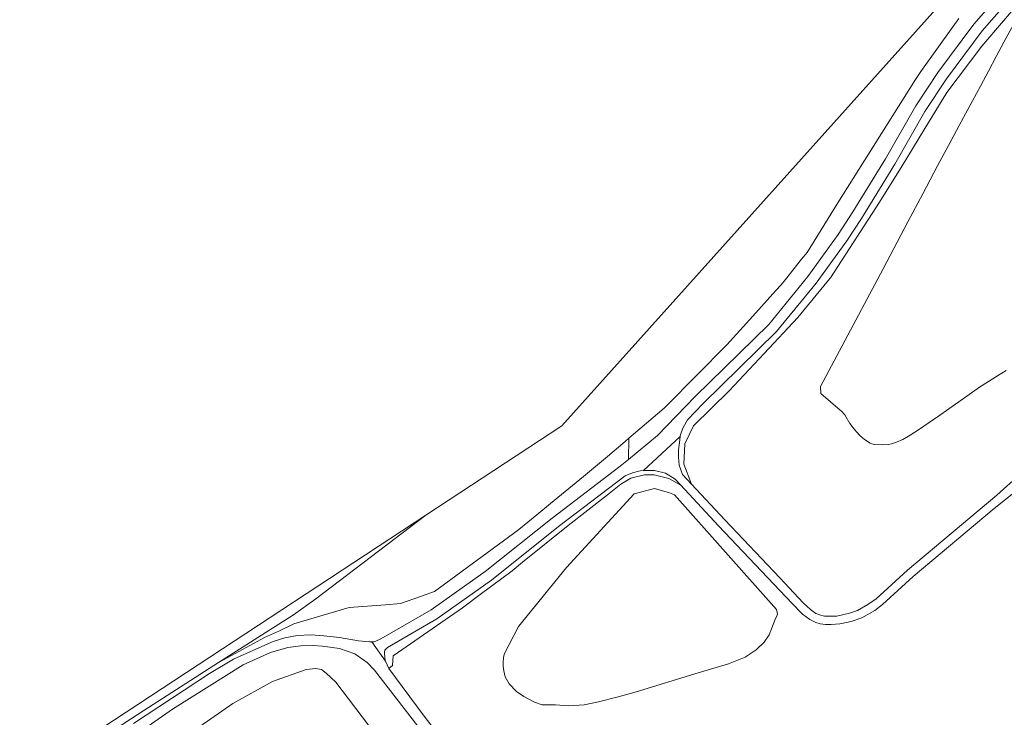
# Model space of a CAD drawing. Header units: metres. Extents: x 197700 to 204338, y 317132 to 325229.
# Tile 925 of 1056: x 203784 to 203970, y 320140 to 320271. Entities that reach past the tile are written whole.
import ezdxf

# ---------------------------------------------------------------- set-up
doc = ezdxf.new("R2010")
doc.units = ezdxf.units.M
for name, color, linetype, lineweight in [('B-WE-GR-BOS_LOOF-GV', 40, 'Continuous', 13), ('B-WE-GR-BOUWLAND-GV', 80, 'Continuous', 13), ('B-WE-IE-TERREINAFSCHEIDING_KUNSTMATIG_HEKWERK-G', 20, 'IE-TERREINAFSCHEIDING-KUNSTMATIG', 18), ('B-WE-OG-TERREIN_CULTUURSCHEIDING-GV', 7, 'Continuous', 18), ('B-WE-OG-WATER-GV', 130, 'Continuous', 18), ('B-WE-VH-VERHARDING_HALFVERHARDING-GV', 252, 'Continuous', 18)]:
    doc.layers.add(name, color=color, linetype=linetype, lineweight=lineweight)
doc.linetypes.add('IE-TERREINAFSCHEIDING-KUNSTMATIG', pattern='A,4,[82,NLCS.SHX,S=0.75,R=90,X=0,Y=0],4,-2', length=10)

msp = doc.modelspace()

# ---------------------------------------------------------------- linework, layer by layer
at = {"layer": 'B-WE-GR-BOS_LOOF-GV'}
for points in [[(203962.718, 320279.492), (203886.518, 320194.614), (203860.88, 320177.767), (203761.211, 320112.275)], [(203972.895, 320274.554), (203966.215, 320266.769), (203965.867, 320266.323), (203959.22, 320257.559), (203954.913, 320250.457), (203950.821, 320243.704), (203946.493, 320236.85), (203937.24, 320222.533), (203937.222, 320222.51), (203936.892, 320222.108), (203933.103, 320217.497), (203931.072, 320215.055), (203924.751, 320208.297), (203918.113, 320201.211), (203911.415, 320194.596), (203909.741, 320191.198), (203909.568, 320187.404), (203911.022, 320183.592), (203917.296, 320176.845), (203927.672, 320165.907), (203932.091, 320161.173), (203933.479, 320159.963), (203934.525, 320159.182), (203935.178, 320158.919), (203936.109, 320158.699), (203936.558, 320158.673), (203938.488, 320158.698), (203940.847, 320159.233), (203942.389, 320159.777), (203944.335, 320160.876), (203945.887, 320161.941), (203951.831, 320167.381), (203968.697, 320181.506), (203973.028, 320185.427)], [(203790.675, 320129.877), (203807.583, 320140.854), (203821.717, 320149.898), (203822.798, 320150.486), (203830.406, 320154.619), (203833.201, 320155.922), (203835.956, 320157.205), (203846.379, 320160.297), (203853.207, 320160.832), (203856.043, 320161.053), (203860.012, 320162.465), (203862.471, 320163.344), (203869.622, 320168.569), (203877.39, 320174.256), (203878.44, 320175.024), (203881.794, 320177.789), (203884.424, 320179.961), (203890.613, 320185.069), (203895.134, 320188.855), (203898.475, 320191.681), (203899.194, 320192.29), (203905.871, 320197.94), (203906.258, 320198.327), (203917.677, 320209.883), (203922.625, 320215.334), (203926.978, 320220.162), (203927.936, 320221.226), (203928.767, 320222.266), (203931.804, 320226.063), (203932.839, 320227.362), (203938.642, 320236.711), (203941.542, 320241.344), (203953.342, 320260.033), (203954.352, 320261.484), (203960.354, 320269.979), (203961.502, 320271.498)], [(203970.471, 320205.087), (203968.783, 320204.024), (203967.088, 320202.97), (203965.413, 320201.888), (203963.461, 320200.547), (203961.531, 320199.175), (203959.602, 320197.801), (203957.653, 320196.456), (203955.875, 320195.231), (203954.097, 320194.002), (203952.287, 320192.829), (203950.923, 320192.063), (203949.724, 320191.539), (203948.758, 320191.204), (203948.245, 320191.114), (203947.114, 320191.053), (203945.554, 320191.095), (203945.078, 320191.19), (203944.77, 320191.319), (203943.712, 320192.06), (203942.837, 320192.817), (203942.203, 320193.48), (203941.544, 320194.241), (203940.901, 320195.068), (203939.977, 320196.693), (203939.279, 320197.452), (203939.076, 320197.593), (203935.446, 320200.737), (203935.384, 320202.011), (203947.239, 320224.268), (203951.885, 320233.121), (203954.683, 320238.432), (203957.497, 320243.735), (203959.523, 320247.52), (203961.557, 320251.301), (203965.632, 320258.859), (203967.089, 320261.601), (203968.538, 320264.348), (203970.005, 320267.084), (203971.52, 320269.794)], [(203974.393, 320183.965), (203968.194, 320178.998), (203952.885, 320166.177), (203947.1, 320160.881), (203945.613, 320159.76), (203943.186, 320158.389), (203941.33, 320157.702), (203940.621, 320157.541), (203939.034, 320157.239), (203937.415, 320157.115), (203936.326, 320157.092), (203935.316, 320157.206), (203934.484, 320157.471), (203933.356, 320158.045), (203931.958, 320159.051), (203930.059, 320161.067), (203916.13, 320175.75), (203908.968, 320183.45), (203908.869, 320183.498), (203906.765, 320184.641), (203903.988, 320185.381), (203902.124, 320185.382), (203899.539, 320184.716), (203897.655, 320183.596), (203895.128, 320181.617), (203887.738, 320175.807), (203879.128, 320168.864), (203877.144, 320167.245), (203875.2, 320165.794), (203871.361, 320162.953), (203867.759, 320160.232), (203854.696, 320151.177), (203854.58, 320149.347), (203853.855, 320148.789), (203860.375, 320140.067), (203869.589, 320127.939)]]:
    msp.add_lwpolyline(points, dxfattribs=at)
msp.add_lwpolyline([(203925.674, 320155.176), (203924.72, 320153.784), (203923.26, 320152.338), (203921.159, 320150.959), (203918.022, 320149.699), (203912.263, 320147.958), (203900.362, 320144.349), (203896.939, 320143.352), (203893.443, 320142.508), (203890.727, 320141.924), (203887.862, 320141.72), (203885.31, 320141.937), (203882.826, 320141.961), (203881.362, 320142.434), (203879.391, 320143.491), (203877.954, 320144.482), (203876.618, 320145.893), (203875.858, 320147.239), (203875.556, 320148.349), (203875.482, 320149.242), (203875.486, 320149.831), (203875.542, 320150.919), (203875.68, 320151.619), (203878.323, 320156.729), (203887.412, 320167.889), (203900.191, 320181.797), (203904.041, 320182.77), (203906.843, 320181.982), (203907.833, 320181.559), (203927.048, 320159.953), (203927.221, 320159.339), (203927.236, 320159.045), (203927.136, 320158.661), (203926.882, 320158.242), (203926.152, 320156.266)], close=True, dxfattribs=at)
at = {"layer": 'B-WE-GR-BOUWLAND-GV'}
msp.add_lwpolyline([(203761.211, 320112.275), (203860.88, 320177.767), (203886.518, 320194.614), (203962.718, 320279.492)], dxfattribs=at)
at = {"layer": 'B-WE-IE-TERREINAFSCHEIDING_KUNSTMATIG_HEKWERK-G'}
for points in [[(203821.717, 320149.898), (203835.861, 320158.948), (203840.092, 320161.927), (203860.88, 320177.767)], [(203790.675, 320129.877), (203807.583, 320140.854), (203821.717, 320149.898)]]:
    msp.add_lwpolyline(points, dxfattribs=at)
at = {"layer": 'B-WE-OG-TERREIN_CULTUURSCHEIDING-GV'}
for points in [[(203961.502, 320271.498), (203960.354, 320269.979), (203954.352, 320261.484), (203953.342, 320260.033), (203941.542, 320241.344), (203938.642, 320236.711), (203932.839, 320227.362), (203931.804, 320226.063), (203928.767, 320222.266), (203927.936, 320221.226), (203926.978, 320220.162), (203922.625, 320215.334), (203917.677, 320209.883), (203906.258, 320198.327), (203905.871, 320197.94), (203899.194, 320192.29), (203899.127, 320188.284), (203904.608, 320192.775), (203911.736, 320200.183), (203925.614, 320213.764), (203933.005, 320222.782), (203938.73, 320230.731), (203941.492, 320235.002), (203947.671, 320245.056), (203953.412, 320255.042), (203957.557, 320261.309), (203964.355, 320270.44), (203975.704, 320283.449)], [(203977.211, 320282.134), (203965.913, 320269.184), (203959.195, 320260.159), (203955.114, 320253.99), (203949.39, 320244.034), (203943.094, 320233.788), (203940.353, 320229.562), (203934.591, 320221.562), (203927.091, 320212.411), (203913.156, 320198.774), (203910.244, 320195.747), (203909.428, 320194.322), (203908.942, 320193.002), (203908.891, 320192.593), (203908.753, 320191.493), (203908.598, 320190.09), (203908.548, 320188.693), (203908.68, 320187.186), (203909.301, 320185.442), (203911.022, 320183.592), (203909.568, 320187.404), (203909.741, 320191.198), (203911.415, 320194.596), (203918.113, 320201.211), (203924.751, 320208.297), (203931.072, 320215.055), (203933.103, 320217.497), (203936.892, 320222.108), (203937.222, 320222.51), (203937.24, 320222.533), (203946.493, 320236.85), (203950.821, 320243.704), (203954.913, 320250.457), (203959.22, 320257.559), (203965.867, 320266.323), (203966.215, 320266.769), (203972.895, 320274.554)], [(203805.675, 320138.438), (203820.006, 320147.876), (203824.526, 320150.558), (203828.723, 320152.471), (203832.035, 320153.875), (203834.248, 320154.559), (203836.571, 320155.019), (203839.111, 320155.174), (203841.589, 320154.993), (203844.532, 320154.677), (203848.126, 320154.026), (203850.245, 320153.858), (203850.643, 320153.857), (203851.04, 320153.856), (203851.437, 320153.953), (203852.381, 320154.376), (203861.856, 320159.876), (203872.053, 320167.103), (203884.689, 320177.182), (203897.53, 320186.976), (203899.127, 320188.284), (203899.194, 320192.29), (203898.475, 320191.681), (203895.134, 320188.855), (203890.613, 320185.069), (203884.424, 320179.961), (203881.794, 320177.789), (203878.44, 320175.024), (203877.39, 320174.256), (203869.622, 320168.569), (203862.471, 320163.344), (203860.012, 320162.465), (203856.043, 320161.053), (203853.207, 320160.832), (203846.379, 320160.297), (203835.956, 320157.205), (203833.201, 320155.922), (203830.406, 320154.619), (203822.798, 320150.486), (203821.717, 320149.898), (203807.583, 320140.854), (203790.675, 320129.877)], [(203863.46, 320132.632), (203851.159, 320148.462), (203849.792, 320149.922), (203847.447, 320151.544), (203844.529, 320152.568), (203841.319, 320152.996), (203839.544, 320153.119), (203837.253, 320153.093), (203834.82, 320152.753), (203831.538, 320151.834), (203826.379, 320149.495), (203813.017, 320141.139), (203801.569, 320133.144)], [(203818.192, 320137.86), (203824.397, 320142.158), (203831.882, 320146.314), (203838.254, 320148.611), (203840.082, 320148.796), (203841.135, 320148.588), (203842.064, 320147.942), (203843.884, 320146.19), (203850.033, 320138.075)]]:
    msp.add_lwpolyline(points, dxfattribs=at)
msp.add_lwpolyline([(203901.938, 320186.159), (203901.318, 320186.116), (203899.887, 320185.771), (203898.49, 320185.193), (203885.919, 320175.605), (203873.256, 320165.504), (203862.938, 320158.192), (203853.623, 320152.784), (203853.105, 320152.23), (203853.033, 320151.974), (203853.025, 320151.599), (203853.203, 320150.212), (203853.216, 320150.183), (203853.855, 320148.789), (203854.58, 320149.347), (203854.696, 320151.177), (203867.759, 320160.232), (203871.361, 320162.953), (203875.2, 320165.794), (203877.144, 320167.245), (203879.128, 320168.864), (203887.738, 320175.807), (203895.128, 320181.617), (203897.655, 320183.596), (203899.539, 320184.716), (203902.124, 320185.382), (203903.988, 320185.381), (203906.765, 320184.641), (203908.869, 320183.498), (203908.968, 320183.45), (203907.967, 320184.527), (203906.101, 320185.666), (203904.04, 320186.162), (203902.558, 320186.202)], close=True, dxfattribs=at)
at = {"layer": 'B-WE-OG-WATER-GV'}
for points in [[(203971.52, 320269.794), (203970.005, 320267.084), (203968.538, 320264.348), (203967.089, 320261.601), (203965.632, 320258.859), (203961.557, 320251.301), (203959.523, 320247.52), (203957.497, 320243.735), (203954.683, 320238.432), (203951.885, 320233.121), (203947.239, 320224.268), (203935.384, 320202.011), (203935.446, 320200.737), (203939.076, 320197.593), (203939.279, 320197.452), (203939.977, 320196.693), (203940.901, 320195.068), (203941.544, 320194.241), (203942.203, 320193.48), (203942.837, 320192.817), (203943.712, 320192.06), (203944.77, 320191.319), (203945.078, 320191.19), (203945.554, 320191.095), (203947.114, 320191.053), (203948.245, 320191.114), (203948.758, 320191.204), (203949.724, 320191.539), (203950.923, 320192.063), (203952.287, 320192.829), (203954.097, 320194.002), (203955.875, 320195.231), (203957.653, 320196.456), (203959.602, 320197.801), (203961.531, 320199.175), (203963.461, 320200.547), (203965.413, 320201.888), (203967.088, 320202.97), (203968.783, 320204.024), (203970.471, 320205.087)], [(203850.033, 320138.075), (203843.884, 320146.19), (203842.064, 320147.942), (203841.135, 320148.588), (203840.082, 320148.796), (203838.254, 320148.611), (203831.882, 320146.314), (203824.397, 320142.158), (203818.192, 320137.86)]]:
    msp.add_lwpolyline(points, dxfattribs=at)
msp.add_lwpolyline([(203926.882, 320158.242), (203927.136, 320158.661), (203927.236, 320159.045), (203927.221, 320159.339), (203927.048, 320159.953), (203907.833, 320181.559), (203906.843, 320181.982), (203904.041, 320182.77), (203900.191, 320181.797), (203887.412, 320167.889), (203878.323, 320156.729), (203875.68, 320151.619), (203875.542, 320150.919), (203875.486, 320149.831), (203875.482, 320149.242), (203875.556, 320148.349), (203875.858, 320147.239), (203876.618, 320145.893), (203877.954, 320144.482), (203879.391, 320143.491), (203881.362, 320142.434), (203882.826, 320141.961), (203885.31, 320141.937), (203887.862, 320141.72), (203890.727, 320141.924), (203893.443, 320142.508), (203896.939, 320143.352), (203900.362, 320144.349), (203912.263, 320147.958), (203918.022, 320149.699), (203921.159, 320150.959), (203923.26, 320152.338), (203924.72, 320153.784), (203925.674, 320155.176), (203926.152, 320156.266)], close=True, dxfattribs=at)
at = {"layer": 'B-WE-VH-VERHARDING_HALFVERHARDING-GV'}
for points in [[(203975.704, 320283.449), (203964.355, 320270.44), (203957.557, 320261.309), (203953.412, 320255.042), (203947.671, 320245.056), (203941.492, 320235.002), (203938.73, 320230.731), (203933.005, 320222.782), (203925.614, 320213.764), (203911.736, 320200.183), (203904.608, 320192.775), (203899.127, 320188.284), (203897.53, 320186.976), (203884.689, 320177.182), (203872.053, 320167.103), (203861.856, 320159.876), (203852.381, 320154.376), (203851.437, 320153.953), (203851.04, 320153.856), (203850.643, 320153.857), (203853.216, 320150.183), (203853.203, 320150.212), (203853.025, 320151.599), (203853.033, 320151.974), (203853.105, 320152.23), (203853.623, 320152.784), (203862.938, 320158.192), (203873.256, 320165.504), (203885.919, 320175.605), (203898.49, 320185.193), (203899.887, 320185.771), (203901.318, 320186.116), (203901.938, 320186.159), (203908.891, 320192.593), (203908.942, 320193.002), (203909.428, 320194.322), (203910.244, 320195.747), (203913.156, 320198.774), (203927.091, 320212.411), (203934.591, 320221.562), (203940.353, 320229.562), (203943.094, 320233.788), (203949.39, 320244.034), (203955.114, 320253.99), (203959.195, 320260.159), (203965.913, 320269.184), (203977.211, 320282.134)], [(203973.028, 320185.427), (203968.697, 320181.506), (203951.831, 320167.381), (203945.887, 320161.941), (203944.335, 320160.876), (203942.389, 320159.777), (203940.847, 320159.233), (203938.488, 320158.698), (203936.558, 320158.673), (203936.109, 320158.699), (203935.178, 320158.919), (203934.525, 320159.182), (203933.479, 320159.963), (203932.091, 320161.173), (203927.672, 320165.907), (203917.296, 320176.845), (203911.022, 320183.592), (203909.301, 320185.442), (203908.68, 320187.186), (203908.548, 320188.693), (203908.598, 320190.09), (203908.753, 320191.493), (203908.891, 320192.593), (203901.938, 320186.159), (203902.558, 320186.202), (203904.04, 320186.162), (203906.101, 320185.666), (203907.967, 320184.527), (203908.968, 320183.45), (203916.13, 320175.75), (203930.059, 320161.067), (203931.958, 320159.051), (203933.356, 320158.045), (203934.484, 320157.471), (203935.316, 320157.206), (203936.326, 320157.092), (203937.415, 320157.115), (203939.034, 320157.239), (203940.621, 320157.541), (203941.33, 320157.702), (203943.186, 320158.389), (203945.613, 320159.76), (203947.1, 320160.881), (203952.885, 320166.177), (203968.194, 320178.998), (203974.393, 320183.965)], [(203869.589, 320127.939), (203860.375, 320140.067), (203853.855, 320148.789), (203853.216, 320150.183), (203850.643, 320153.857), (203850.245, 320153.858), (203848.126, 320154.026), (203844.532, 320154.677), (203841.589, 320154.993), (203839.111, 320155.174), (203836.571, 320155.019), (203834.248, 320154.559), (203832.035, 320153.875), (203828.723, 320152.471), (203824.526, 320150.558), (203820.006, 320147.876), (203805.675, 320138.438)], [(203801.569, 320133.144), (203813.017, 320141.139), (203826.379, 320149.495), (203831.538, 320151.834), (203834.82, 320152.753), (203837.253, 320153.093), (203839.544, 320153.119), (203841.319, 320152.996), (203844.529, 320152.568), (203847.447, 320151.544), (203849.792, 320149.922), (203851.159, 320148.462), (203863.46, 320132.632)]]:
    msp.add_lwpolyline(points, dxfattribs=at)

doc.saveas('drawing.dxf')
